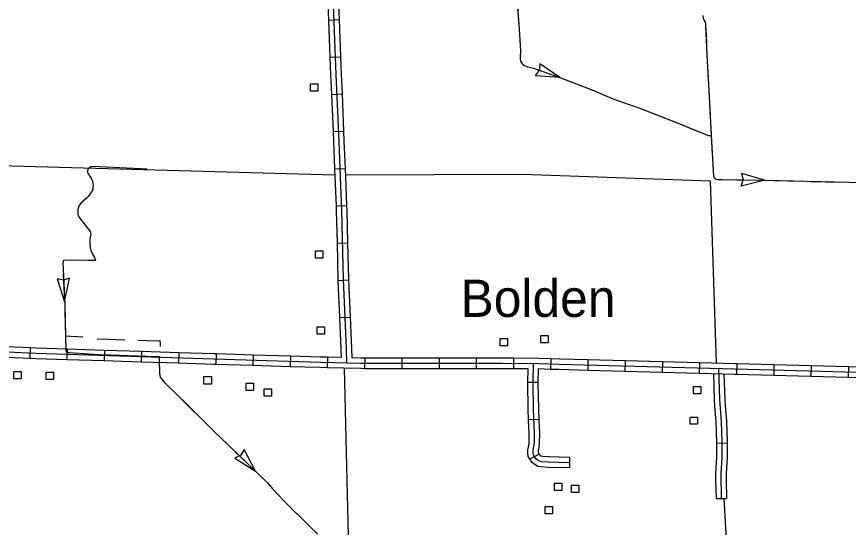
# Model space of a CAD drawing. Extents: x 1084508 to 1142749, y 1057638 to 1093403.
# Drawn here: x 1121021 to 1124726, y 1077789 to 1080063 of the extents above; entities that cross this region are included whole.
import ezdxf

# ---------------------------------------------------------------- set-up
doc = ezdxf.new("R2010")
doc.units = 0
for name, color, linetype in [('Level 24', 7, 'Continuous'), ('Level 32', 7, 'Continuous'), ('Level 43', 7, 'Continuous'), ('Level 45', 7, 'Continuous'), ('Level 5', 7, 'Continuous'), ('Level 56', 7, 'Continuous')]:
    doc.layers.add(name, color=color, linetype=linetype)

msp = doc.modelspace()

# ---------------------------------------------------------------- linework, layer by layer
at = {"layer": 'Level 32'}
for p, q in [((1122410, 1080047.8), (1122457, 1080049.7)), ((1122416.6, 1079882.2), (1122463.6, 1079884.1)), ((1122423.3, 1079716.6), (1122470.4, 1079718.6)), ((1122430.2, 1079551), (1122477.2, 1079553)), ((1122437.4, 1079385.4), (1122484.4, 1079387.5)), ((1122443.9, 1079219.9), (1122491, 1079221.7)), ((1122448.2, 1079054.6), (1122495.3, 1079055.7)), ((1122452.4, 1078888.4), (1122499.4, 1078890.5)), ((1122459.7, 1078722.9), (1122506.7, 1078724.9)), ((1121081.3, 1078588.1), (1121079.2, 1078541.1)), ((1121246.6, 1078582.5), (1121245.1, 1078535.5)), ((1121412.2, 1078577.3), (1121410.8, 1078530.3)), ((1121577.9, 1078572.1), (1121576.4, 1078525.1)), ((1121743.5, 1078566.9), (1121742.1, 1078519.9)), ((1121909.2, 1078561.7), (1121907.7, 1078514.7)), ((1122074.8, 1078556.6), (1122073.4, 1078509.5)), ((1122240.5, 1078551.4), (1122239, 1078504.4)), ((1122406, 1078546.5), (1122404.8, 1078499.5)), ((1122571.3, 1078542.8), (1122570.9, 1078495.7)), ((1122736.8, 1078542.2), (1122736.8, 1078495.1)), ((1122902.6, 1078542.2), (1122902.6, 1078495.1)), ((1123068.3, 1078542.2), (1123068.3, 1078495.1)), ((1123234.1, 1078542), (1123233.9, 1078494.9)), ((1123400.5, 1078539.8), (1123399, 1078492.7)), ((1123566, 1078535.1), (1123564.7, 1078488)), ((1123731.7, 1078530.6), (1123730.4, 1078483.5)), ((1123897.4, 1078526.1), (1123896.1, 1078479)), ((1124063, 1078521.6), (1124061.7, 1078474.5)), ((1124228.7, 1078517.1), (1124227.4, 1078470)), ((1124394.4, 1078512.6), (1124393.1, 1078465.6)), ((1124560, 1078508.2), (1124558.8, 1078461.1)), ((1124725.7, 1078503.7), (1124724.4, 1078456.7)), ((1123344.7, 1078434.8), (1123297.7, 1078434.2)), ((1123348.3, 1078269.8), (1123301.3, 1078267.9)), ((1123347.8, 1078115.8), (1123306.3, 1078093.6)), ((1123484.2, 1078100.8), (1123483.3, 1078053.8))]:
    msp.add_line(p, q, dxfattribs=at)
for points in [[(1122403, 1080213.3), (1122407.4, 1080112.6), (1122410, 1080047.8)], [(1122450, 1080215.4), (1122454.4, 1080114.6), (1122457, 1080049.7)], [(1122430.9, 1080113.6), (1122443.2, 1079805.8), (1122455.5, 1079507.3), (1122462.5, 1079349.9), (1122468.3, 1079199.6), (1122475.7, 1078892.7), (1122489.3, 1078585.4), (1122490.2, 1078520.9)], [(1122410, 1080047.8), (1122416.6, 1079882.2)], [(1122457, 1080049.7), (1122463.6, 1079884.1)], [(1122416.6, 1079882.2), (1122419.7, 1079804.9), (1122423.3, 1079716.6)], [(1122463.6, 1079884.1), (1122466.7, 1079806.8), (1122470.4, 1079718.6)], [(1122423.3, 1079716.6), (1122430.2, 1079551)], [(1122470.4, 1079718.6), (1122477.2, 1079553)], [(1122430.2, 1079551), (1122432, 1079506.3), (1122437.4, 1079385.4)], [(1122477.2, 1079553), (1122479, 1079508.3), (1122484.4, 1079387.5)], [(1122484.4, 1079387.5), (1122486.1, 1079350.9), (1122491, 1079221.7)], [(1122437.4, 1079385.4), (1122439, 1079349), (1122443.9, 1079219.9)], [(1122443.9, 1079219.9), (1122444.7, 1079198.8), (1122448.2, 1079054.6)], [(1122491, 1079221.7), (1122491.8, 1079200.3), (1122495.3, 1079055.7)], [(1122448.2, 1079054.6), (1122452.2, 1078891.9), (1122452.4, 1078888.4)], [(1122495.3, 1079055.7), (1122499.3, 1078893.5), (1122499.4, 1078890.5)], [(1122452.4, 1078888.4), (1122459.7, 1078722.9)], [(1122499.4, 1078890.5), (1122506.7, 1078724.9)], [(1122459.7, 1078722.9), (1122465.8, 1078584.7), (1122466.4, 1078545.1)], [(1122506.7, 1078724.9), (1122512.9, 1078586.1), (1122513.5, 1078543.9)], [(1121081.3, 1078588.1), (1120977.8, 1078592.8), (1120914.9, 1078593.5)], [(1129196.6, 1078587.5), (1128941.3, 1078575.1), (1128634.4, 1078561.9), (1127988.1, 1078539.2), (1127204.3, 1078507.7), (1126424.1, 1078473.2), (1125844.7, 1078453.4), (1125775.1, 1078452), (1125644, 1078454.9), (1125008.9, 1078475.4), (1124875.6, 1078476.2), (1124221.5, 1078493.7), (1123437.7, 1078515), (1123346.8, 1078517.9), (1123186.4, 1078518.7), (1122656.8, 1078518.7), (1122554.3, 1078519.4), (1122372.6, 1078523.8), (1121900.1, 1078538.5), (1121106.8, 1078563.4), (1120977.1, 1078569.2)], [(1121246.6, 1078582.5), (1121107.7, 1078586.9), (1121081.3, 1078588.1)], [(1121412.2, 1078577.3), (1121246.6, 1078582.5)], [(1121577.9, 1078572.1), (1121412.2, 1078577.3)], [(1121743.5, 1078566.9), (1121577.9, 1078572.1)], [(1121079.2, 1078541.1), (1120976.5, 1078545.7), (1120914.3, 1078546.4)], [(1121245.1, 1078535.5), (1121105.9, 1078539.8), (1121079.2, 1078541.1)], [(1121410.8, 1078530.3), (1121245.1, 1078535.5)], [(1121909.2, 1078561.7), (1121900.9, 1078562), (1121743.5, 1078566.9)], [(1122074.8, 1078556.6), (1121909.2, 1078561.7)], [(1122240.5, 1078551.4), (1122074.8, 1078556.6)], [(1122406, 1078546.5), (1122373.2, 1078547.3), (1122240.5, 1078551.4)], [(1122466.4, 1078545.1), (1122406, 1078546.5)], [(1122571.3, 1078542.8), (1122554.6, 1078542.9), (1122513.5, 1078543.9)], [(1122736.8, 1078542.2), (1122656.9, 1078542.2), (1122571.3, 1078542.8)], [(1122902.6, 1078542.2), (1122736.8, 1078542.2)], [(1123068.3, 1078542.2), (1122902.6, 1078542.2)], [(1123234.1, 1078542), (1123186.5, 1078542.2), (1123068.3, 1078542.2)], [(1123400.5, 1078539.8), (1123347.3, 1078541.5), (1123234.1, 1078542)], [(1123566, 1078535.1), (1123438.4, 1078538.5), (1123400.5, 1078539.8)], [(1123731.7, 1078530.6), (1123566, 1078535.1)], [(1121576.4, 1078525.1), (1121410.8, 1078530.3)], [(1121742.1, 1078519.9), (1121576.4, 1078525.1)], [(1121907.7, 1078514.7), (1121899.4, 1078514.9), (1121742.1, 1078519.9)], [(1122073.4, 1078509.5), (1121907.7, 1078514.7)], [(1122239, 1078504.4), (1122073.4, 1078509.5)], [(1122404.8, 1078499.5), (1122371.9, 1078500.3), (1122239, 1078504.4)], [(1122570.9, 1078495.7), (1122553.9, 1078495.9), (1122404.8, 1078499.5)], [(1123483.8, 1078077.3), (1123389.7, 1078079.1), (1123360.3, 1078081.7), (1123350.6, 1078083.5), (1123343.6, 1078087), (1123335.6, 1078093.5), (1123327.9, 1078103.1), (1123322.8, 1078112.6), (1123321.7, 1078122), (1123322, 1078132.6), (1123325.2, 1078150.2), (1123327, 1078164.9), (1123327.3, 1078207), (1123322.9, 1078314.8), (1123321.2, 1078435.3), (1123322.9, 1078518)], [(1123897.4, 1078526.1), (1123731.7, 1078530.6)], [(1124063, 1078521.6), (1123897.4, 1078526.1)], [(1124228.7, 1078517.1), (1124222.1, 1078517.3), (1124063, 1078521.6)], [(1124394.4, 1078512.6), (1124228.7, 1078517.1)], [(1124560, 1078508.2), (1124394.4, 1078512.6)], [(1124725.7, 1078503.7), (1124560, 1078508.2)], [(1124890.9, 1078499.6), (1124876, 1078499.7), (1124725.7, 1078503.7)], [(1122736.8, 1078495.1), (1122656.7, 1078495.1), (1122570.9, 1078495.7)], [(1122902.6, 1078495.1), (1122736.8, 1078495.1)], [(1123068.3, 1078495.1), (1122902.6, 1078495.1)], [(1123233.9, 1078494.9), (1123186.4, 1078495.1), (1123068.3, 1078495.1)], [(1123298.9, 1078494.6), (1123233.9, 1078494.9)], [(1123297.7, 1078434.2), (1123297.6, 1078435.3), (1123298.9, 1078494.6)], [(1123344.7, 1078434.8), (1123344.7, 1078435.2), (1123346, 1078494.4)], [(1123399, 1078492.7), (1123346, 1078494.4)], [(1123564.7, 1078488), (1123437, 1078491.5), (1123399, 1078492.7)], [(1123730.4, 1078483.5), (1123564.7, 1078488)], [(1123896.1, 1078479), (1123730.4, 1078483.5)], [(1124061.7, 1078474.5), (1123896.1, 1078479)], [(1124227.4, 1078470), (1124220.8, 1078470.2), (1124061.7, 1078474.5)], [(1124393.1, 1078465.6), (1124227.4, 1078470)], [(1124558.8, 1078461.1), (1124393.1, 1078465.6)], [(1124724.4, 1078456.7), (1124558.8, 1078461.1)], [(1123301.3, 1078267.9), (1123299.4, 1078314.1), (1123297.7, 1078434.2)], [(1123348.3, 1078269.8), (1123346.5, 1078315.4), (1123344.7, 1078434.8)], [(1124890.6, 1078452.5), (1124875.2, 1078452.6), (1124724.4, 1078456.7)], [(1123306.3, 1078093.6), (1123300, 1078105.4), (1123298.2, 1078120.9), (1123298.5, 1078135), (1123302, 1078153.7), (1123303.5, 1078166.4), (1123303.8, 1078206.6), (1123301.3, 1078267.9)], [(1123347.8, 1078115.8), (1123345.7, 1078119.7), (1123345.3, 1078123.2), (1123345.4, 1078130.2), (1123348.5, 1078146.6), (1123350.5, 1078163.4), (1123350.9, 1078207.4), (1123348.3, 1078269.8)], [(1123483.3, 1078053.8), (1123388.5, 1078055.5), (1123357.1, 1078058.3), (1123343.1, 1078060.9), (1123330.8, 1078067.1), (1123318.8, 1078076.8), (1123308.1, 1078090.1), (1123306.3, 1078093.6)], [(1123484.2, 1078100.8), (1123391, 1078102.6), (1123363.5, 1078105), (1123358.1, 1078106), (1123356.4, 1078106.9), (1123352.4, 1078110.1), (1123347.6, 1078116.1), (1123347.8, 1078115.8)]]:
    msp.add_lwpolyline(points, dxfattribs=at)
at = {"layer": 'Level 43'}
for p, q in [((1123351, 1079852.5), (1123348.8, 1079824)), ((1123439.9, 1079791.8), (1123351, 1079852.5)), ((1123332.5, 1079799.9), (1123348.7, 1079823.6)), ((1123439.9, 1079791.8), (1123332.5, 1079799.9)), ((1124353.1, 1079334.4), (1124249.5, 1079363.8)), ((1124249.5, 1079363.8), (1124256.5, 1079336.1)), ((1124248.6, 1079308.1), (1124256.5, 1079335.7)), ((1124353.1, 1079334.4), (1124248.6, 1079308.1)), ((1121229.4, 1078889.4), (1121201.3, 1078895.3)), ((1121201.3, 1078895.3), (1121234.7, 1078792.9)), ((1121257, 1078898.3), (1121229.7, 1078889.4)), ((1121234.7, 1078792.9), (1121257, 1078898.3)), ((1122034.3, 1078135.2), (1122019, 1078111)), ((1122084.4, 1078039.8), (1122034.3, 1078135.2)), ((1122018.7, 1078110.7), (1121993.3, 1078097.4)), ((1121993.3, 1078097.4), (1122084.4, 1078039.8))]:
    msp.add_line(p, q, dxfattribs=at)
for points in [[(1123246.2, 1080176.9), (1123258.9, 1080006.7), (1123265, 1079909.1), (1123264.1, 1079882.3), (1123264.6, 1079873.7), (1123265.5, 1079865), (1123269.6, 1079856.8), (1123276, 1079849.5), (1123282.8, 1079845), (1123296, 1079839.1), (1123309.6, 1079835.9), (1123323.2, 1079832.7), (1123436, 1079793.1), (1123580.2, 1079739), (1123680.6, 1079695.3), (1123792.1, 1079657.1), (1123967.1, 1079588.4), (1124068.5, 1079546.6), (1124103.5, 1079533.4), (1124114.9, 1079533.4)], [(1123249.9, 1080127), (1123258.9, 1080006.7), (1123259.1, 1080003.1)], [(1124077.6, 1080067.4), (1124077.6, 1080066.8), (1124079.5, 1080056.4), (1124083.1, 1080045.2), (1124087.2, 1080038.4), (1124089.2, 1080028.7), (1124089.8, 1080020.2), (1124090.4, 1080007.4)], [(1124077.6, 1080066.8), (1124079.5, 1080056.4), (1124083.1, 1080045.2), (1124087.2, 1080038.4), (1124089.2, 1080028.7), (1124089.8, 1080020.2), (1124095.8, 1079893.1), (1124105.3, 1079707.2), (1124114.9, 1079533.4), (1124125.2, 1079352.6), (1124127.6, 1079344.9), (1124131.1, 1079342.6), (1124137, 1079339.6), (1124146.4, 1079338.5), (1124163.4, 1079337.3), (1124355.7, 1079334.3), (1124852.4, 1079322.6)], [(1124090.4, 1080007.4), (1124093.4, 1079945.3)], [(1123261.7, 1079961.7), (1123265, 1079909.1), (1123264.1, 1079882.3), (1123264.6, 1079873.7), (1123265.5, 1079865), (1123269.6, 1079856.8), (1123276, 1079849.5), (1123282.8, 1079845), (1123283.1, 1079844.8)], [(1124095.3, 1079903.9), (1124095.8, 1079893.1), (1124101.6, 1079779.8)], [(1123322.6, 1079832.9), (1123323.2, 1079832.7), (1123436, 1079793.1), (1123439.9, 1079791.7)], [(1123478.7, 1079777.1), (1123536.8, 1079755.3)], [(1123536.8, 1079755.3), (1123580.2, 1079739), (1123594.7, 1079732.7)], [(1124103.7, 1079738.4), (1124105.3, 1079707.2), (1124110.4, 1079614.3)], [(1123632.7, 1079716.2), (1123680.6, 1079695.3), (1123748.8, 1079672)], [(1123788, 1079658.5), (1123792.1, 1079657.1), (1123903.7, 1079613.3)], [(1123942.3, 1079598.1), (1123967.1, 1079588.4), (1124057.4, 1079551.2)], [(1124112.7, 1079572.9), (1124114.9, 1079533.4), (1124119.7, 1079448.8)], [(1121602.2, 1079383.9), (1121360.5, 1079395.5), (1121353.2, 1079394.3), (1121348.4, 1079392.9), (1121341.2, 1079386.8), (1121337.8, 1079381.6), (1121336.4, 1079376.8), (1121336.1, 1079373.1), (1121338.8, 1079365.2), (1121343.9, 1079357), (1121353.5, 1079344), (1121359.3, 1079329.9), (1121361.1, 1079320.7), (1121361.7, 1079310.7), (1121361.1, 1079303.2), (1121359.7, 1079292.9), (1121349.8, 1079276.1), (1121340.2, 1079262.1), (1121331.9, 1079254.2), (1121319.6, 1079244.3), (1121310, 1079236.1), (1121301.1, 1079225.4), (1121296, 1079215.2), (1121293.6, 1079205.2), (1121292.9, 1079192.9), (1121293.6, 1079184), (1121295.3, 1079176.8), (1121301.5, 1079167.9), (1121326.1, 1079134.3), (1121346.3, 1079110.7), (1121348.4, 1079105.9), (1121350.1, 1079100.4), (1121350.8, 1079094.9), (1121349.8, 1079088.1), (1121347.7, 1079073.4), (1121347, 1079053.8), (1121348.4, 1079033.6), (1121351.7, 1079022.1), (1121357.8, 1079008.8), (1121367.4, 1078990.3), (1121372.2, 1078978.6), (1121371.5, 1078976.9), (1121365.4, 1078976.9), (1121340, 1078976.6), (1121262.3, 1078978.3), (1121231.2, 1078977.3), (1121228.8, 1078975.9), (1121227.7, 1078974.2), (1121226.4, 1078969.1), (1121235.3, 1078780.3), (1121240.7, 1078575.5), (1121241.4, 1078572.4), (1121243.5, 1078569), (1121245.2, 1078568.3), (1121249, 1078567.6), (1121257.2, 1078567.6), (1121383.5, 1078559.4), (1121439.7, 1078557.3), (1121638.9, 1078550.5), (1121655, 1078551.1), (1121655.7, 1078535.7), (1121657.7, 1078473.7), (1121660.5, 1078458.2), (1121665.6, 1078450), (1121680, 1078434.6), (1121731.7, 1078384.3), (1121896.5, 1078220.5), (1122049.7, 1078073.8), (1122098.7, 1078025.9), (1122136.7, 1077989.2), (1122162.7, 1077959.4), (1122212, 1077906.6), (1122326, 1077794.6), (1122363, 1077759.7)], [(1124122.1, 1079407.5), (1124125.2, 1079352.6), (1124127.6, 1079344.9), (1124131.1, 1079342.6), (1124137, 1079339.6), (1124146.4, 1079338.5), (1124163.4, 1079337.3), (1124187.4, 1079336.9)], [(1121338.7, 1079365.5), (1121338.8, 1079365.2), (1121343.9, 1079357), (1121353.5, 1079344), (1121359.3, 1079329.9), (1121361.1, 1079320.7), (1121361.7, 1079310.7), (1121361.1, 1079303.2), (1121359.7, 1079292.9), (1121349.8, 1079276.1), (1121344.9, 1079269.1)], [(1124228.8, 1079336.3), (1124353.1, 1079334.4)], [(1124394.5, 1079333.4), (1124456.6, 1079331.9)], [(1124456.6, 1079331.9), (1124518.8, 1079330.5)], [(1124560.2, 1079329.5), (1124684.4, 1079326.6)], [(1121315.2, 1079240.5), (1121310, 1079236.1), (1121301.1, 1079225.4), (1121296, 1079215.2), (1121293.6, 1079205.2), (1121292.9, 1079192.9), (1121293.6, 1079184), (1121295.3, 1079176.8), (1121301.5, 1079167.9), (1121326.1, 1079134.3), (1121326.6, 1079133.8)], [(1121350.1, 1079100.3), (1121350.8, 1079094.9), (1121349.8, 1079088.1), (1121347.7, 1079073.4), (1121347, 1079053.8), (1121348.4, 1079033.6), (1121351.7, 1079022.1), (1121357.8, 1079008.8), (1121367.4, 1078990.3), (1121371.2, 1078981.2)], [(1121334.7, 1078976.7), (1121262.3, 1078978.3), (1121231.2, 1078977.3), (1121228.8, 1078975.9), (1121227.7, 1078974.2), (1121226.4, 1078969.1), (1121226.9, 1078958.4)], [(1121228.8, 1078917), (1121231.7, 1078855)], [(1121231.7, 1078855), (1121234.7, 1078792.9)], [(1121236, 1078751.5), (1121239, 1078642.2)], [(1121239, 1078642.2), (1121316.1, 1078637.2)], [(1121379.3, 1078628.7), (1121427.7, 1078626.9), (1121503.6, 1078624.3)], [(1121560.9, 1078622.9), (1121642.9, 1078620.1), (1121659, 1078620.7), (1121659.7, 1078605.3), (1121660, 1078594.6)], [(1121657.4, 1078483.5), (1121657.7, 1078473.7), (1121660.5, 1078458.2), (1121665.6, 1078450), (1121680, 1078434.6), (1121728.7, 1078387.2)], [(1121758.1, 1078358), (1121802.2, 1078314.2)], [(1121802.2, 1078314.2), (1121846.3, 1078270.4)], [(1121875.7, 1078241.2), (1121896.5, 1078220.5), (1121965.1, 1078154.8)], [(1121995, 1078126.2), (1122049.7, 1078073.8), (1122084.4, 1078039.8)], [(1122114.1, 1078011), (1122136.7, 1077989.2), (1122162.7, 1077959.4), (1122199.2, 1077920.4)], [(1122228.2, 1077890.8), (1122316.8, 1077803.7)]]:
    msp.add_lwpolyline(points, dxfattribs=at)
at = {"layer": 'Level 45'}
for p, q in [((1124138.4, 1078164.5), (1124185.5, 1078165)), ((1124136.3, 1077917.1), (1124183.4, 1077917.6))]:
    msp.add_line(p, q, dxfattribs=at)
for points in [[(1124124.4, 1078472.8), (1124127.9, 1078356.6), (1124130.2, 1078328.3)], [(1124147.2, 1078495.8), (1124151.4, 1078357.9), (1124159.1, 1078260.8), (1124161.9, 1078169.3), (1124162.6, 1078102.2), (1124157.7, 1078027.5), (1124159.8, 1077917.1)], [(1124171.5, 1078471.6), (1124175, 1078359.1), (1124177.1, 1078332)], [(1124130.2, 1078328.3), (1124135.6, 1078259.5), (1124138.4, 1078168.8), (1124138.4, 1078164.5)], [(1124177.1, 1078332), (1124182.6, 1078262.1), (1124185.4, 1078169.8), (1124185.5, 1078165)], [(1124138.4, 1078164.5), (1124139.1, 1078102.9), (1124134.2, 1078028), (1124134.7, 1077998.7)], [(1124185.5, 1078165), (1124186.2, 1078101.6), (1124181.3, 1078026.9), (1124181.8, 1077999.6)], [(1124134.7, 1077998.7), (1124136.3, 1077917.1)], [(1124181.8, 1077999.6), (1124183.4, 1077917.6)]]:
    msp.add_lwpolyline(points, dxfattribs=at)
at = {"layer": 'Level 5'}
for points in [[(1120784.5, 1079405.1), (1122438.7, 1079358.7)], [(1122485.8, 1079358.3), (1123276.3, 1079361.6), (1124109.9, 1079331.4)], [(1124109.9, 1079331.4), (1124137.6, 1078519.6)], [(1122480.1, 1078497.6), (1122498.5, 1077688.4)], [(1124171.4, 1077917.4), (1124186.2, 1077655.1)]]:
    msp.add_lwpolyline(points, dxfattribs=at)
at = {"layer": 'Level 56'}
for points in [[(1122330.4, 1079730.6), (1122330.4, 1079763.2), (1122363.2, 1079763.2), (1122363.2, 1079730.6)], [(1122352.2, 1078988.2), (1122352.2, 1079020.8), (1122385, 1079020.8), (1122385, 1078988.2)], [(1122359.9, 1078649.2), (1122359.9, 1078681.9), (1122392.7, 1078681.9), (1122392.7, 1078649.2)], [(1123175, 1078597.9), (1123175, 1078630.5), (1123207.8, 1078630.5), (1123207.8, 1078597.9)], [(1123356.4, 1078610.5), (1123356.4, 1078643.2), (1123389.2, 1078643.2), (1123389.2, 1078610.5)], [(1121008.6, 1078450.6), (1121008.6, 1078483.3), (1121041.4, 1078483.3), (1121041.4, 1078450.6)], [(1121152.8, 1078447.1), (1121152.8, 1078479.7), (1121185.6, 1078479.7), (1121185.6, 1078447.1)], [(1121855.5, 1078427.5), (1121855.5, 1078460.2), (1121888.3, 1078460.2), (1121888.3, 1078427.5)], [(1122042.8, 1078398.7), (1122042.8, 1078431.3), (1122075.6, 1078431.3), (1122075.6, 1078398.7)], [(1122123.4, 1078373.5), (1122123.4, 1078406.2), (1122156.2, 1078406.2), (1122156.2, 1078373.5)], [(1124036.1, 1078384), (1124036.1, 1078416.7), (1124068.9, 1078416.7), (1124068.9, 1078384)], [(1124021.3, 1078248), (1124021.3, 1078280.6), (1124054, 1078280.6), (1124054, 1078248)], [(1123416.4, 1077953.2), (1123416.4, 1077985.9), (1123449.2, 1077985.9), (1123449.2, 1077953.2)], [(1123491.9, 1077944.9), (1123491.9, 1077977.6), (1123524.7, 1077977.6), (1123524.7, 1077944.9)], [(1123375, 1077849.5), (1123375, 1077882.1), (1123407.7, 1077882.1), (1123407.7, 1077849.5)]]:
    msp.add_lwpolyline(points, close=True, dxfattribs=at)

# ---------------------------------------------------------------- texts
at = {"layer": 'Level 24'}
msp.add_text('Bolden', height=165.73, dxfattribs=at).set_placement((1122998.4, 1078726.2))

doc.saveas('drawing.dxf')
